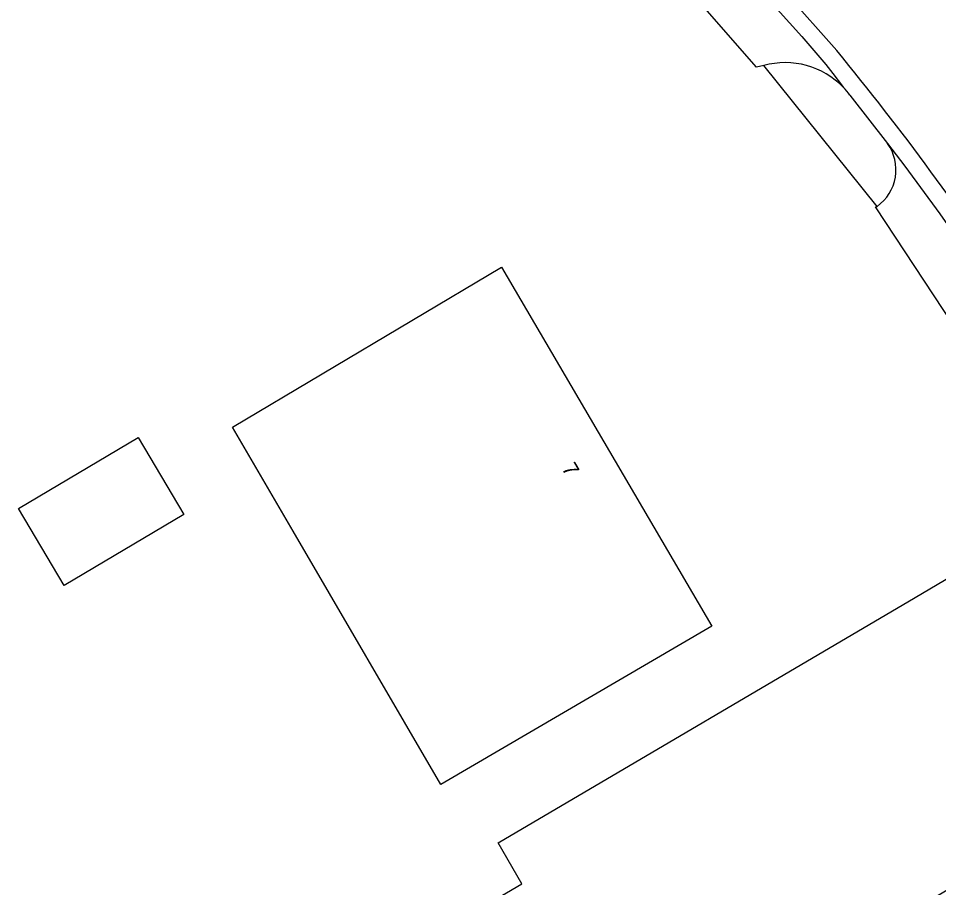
# Model space of a CAD drawing. Extents: x 157692 to 159670, y 381454 to 383289.
# Drawn here: x 159279 to 159339.1, y 382681.5 to 382738.3 of the extents above; entities that cross this region are included whole.
import ezdxf

# ---------------------------------------------------------------- set-up
doc = ezdxf.new("R2010")
doc.units = 0
for name, color, linetype in [('IMGEO_Pand', 7, 'Continuous'), ('IMGEO_Pand_nummerreeks', 7, 'Continuous'), ('IMGEO_Parkeervlak_open', 7, 'Continuous'), ('IMGEO_Rijbaan_lokaal_open', 7, 'Continuous'), ('IMGEO_Voetpad_open', 7, 'Continuous')]:
    doc.layers.add(name, color=color, linetype=linetype)

msp = doc.modelspace()

# ---------------------------------------------------------------- linework, layer by layer
at = {"layer": 'IMGEO_Pand'}
for points in [[(159292.983, 382711.588), (159310.553, 382722.043), (159324.291, 382698.587), (159306.582, 382688.247), (159296.948, 382704.782), (159292.983, 382711.588)], [(159281.989, 382701.245), (159279.008, 382706.276), (159286.825, 382710.907), (159289.806, 382705.875), (159281.989, 382701.245)], [(159308.877, 382679.983), (159311.889, 382681.755), (159310.331, 382684.433), (159337.572, 382700.464), (159341.881, 382703), (159350.776, 382687.886), (159346.467, 382685.35), (159328.859, 382674.988), (159328.043, 382676.375), (159315.384, 382668.925), (159308.877, 382679.983)]]:
    msp.add_lwpolyline(points, dxfattribs=at)
at = {"layer": 'IMGEO_Parkeervlak_open'}
msp.add_lwpolyline([(159327.675, 382735.201), (159327.206, 382735.106), (159323.079, 382739.848), (159323.259, 382740.036)], dxfattribs=at)
at = {"layer": 'IMGEO_Rijbaan_lokaal_open'}
msp.add_lwpolyline([(159332.441, 382736.183), (159329.126, 382739.961)], dxfattribs=at)
msp.add_arc((159188.243, 382617.627), 186.678, 33.27, 39.42604, dxfattribs=at)
at = {"layer": 'IMGEO_Voetpad_open'}
for points in [[(159288.159, 382769.525), (159289.994, 382768.618), (159292.148, 382767.462), (159294.264, 382766.237), (159296.338, 382764.944), (159298.369, 382763.583), (159299.564, 382762.828), (159302.442, 382760.941), (159305.276, 382758.987), (159308.064, 382756.969), (159310.804, 382754.886), (159313.495, 382752.74), (159315.188, 382751.351), (159316.739, 382750), (159317.825, 382749.079), (159320.507, 382746.698), (159323.198, 382744.203), (159325.833, 382741.65), (159328.413, 382739.04), (159328.557, 382738.887), (159330.172, 382737.101), (159331.728, 382735.262), (159332.194, 382734.694), (159332.882, 382733.773)], [(159335.085, 382726.003), (159327.675, 382735.201)], [(159333.303, 382733.277), (159335.769, 382730.102)], [(159335.769, 382730.102), (159336.899, 382728.625), (159339.183, 382725.508), (159341.403, 382722.344), (159343.556, 382719.135), (159343.785, 382718.756), (159345.056, 382716.486)], [(159340.059, 382718.24), (159334.981, 382725.97), (159335.085, 382726.003)]]:
    msp.add_lwpolyline(points, dxfattribs=at)
for centre, radius, start, end in [((159329.082, 382730.125), 5.267, 43.83231, 105.4955), ((159329.16, 382730.187), 5.168, 36.71545, 43.9331), ((159333.378, 382728.394), 2.938, 305.52437, 35.52832)]:
    msp.add_arc(centre, radius, start, end, dxfattribs=at)

# ---------------------------------------------------------------- texts
at = {"layer": 'IMGEO_Pand_nummerreeks'}
msp.add_text('7', height=1, rotation=300.35718, dxfattribs=at).set_placement((159314.453, 382708.894))

doc.saveas('drawing.dxf')
